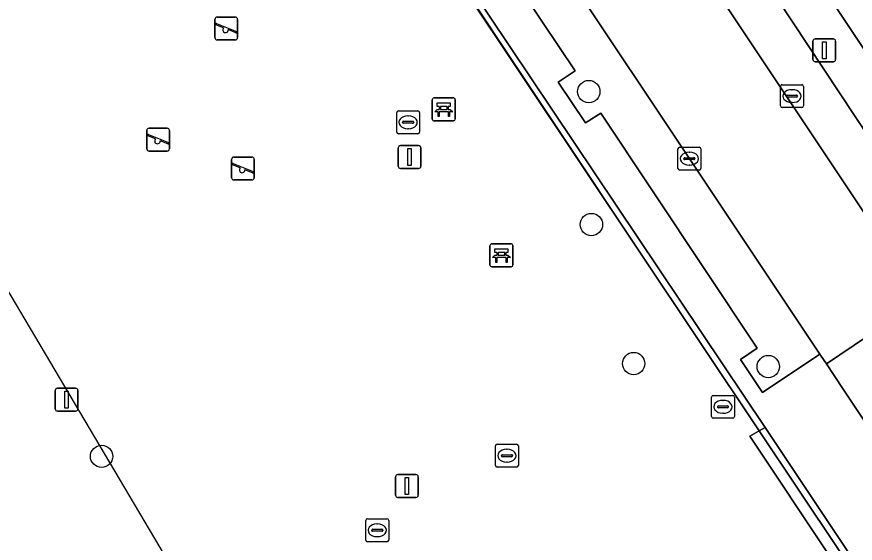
# Model space of a CAD drawing. Extents: x 158352 to 159489, y 383828 to 384603.
# Drawn here: x 158691.58 to 158728.21, y 384185.09 to 384208.09 of the extents above; entities that cross this region are included whole.
import ezdxf

# ---------------------------------------------------------------- set-up
doc = ezdxf.new("R2010")
doc.units = 0
for name, color, linetype in [('IMGEO_Bank', 7, 'Continuous'), ('IMGEO_Boom', 7, 'Continuous'), ('IMGEO_Erf', 7, 'Continuous'), ('IMGEO_Groenvoorziening', 7, 'Continuous'), ('IMGEO_Hek', 7, 'Continuous'), ('IMGEO_Kolk', 7, 'Continuous'), ('IMGEO_Lichtmast', 7, 'Continuous'), ('IMGEO_Pand_vergunning_verleend', 7, 'Continuous'), ('IMGEO_Parkeervlak_open', 7, 'Continuous'), ('IMGEO_Rijbaan_lokaal_open', 7, 'Continuous'), ('IMGEO_Speelvoorziening', 7, 'Continuous'), ('IMGEO_Voetpad_open', 7, 'Continuous')]:
    doc.layers.add(name, color=color, linetype=linetype)

msp = doc.modelspace()

# ---------------------------------------------------------------- linework, layer by layer
at = {"layer": 'IMGEO_Bank'}
for p, q in [((158709.733, 384203.62), (158709.733, 384204.461)), ((158709.733, 384204.461), (158709.733, 384203.62)), ((158709.808, 384204.545), (158710.649, 384204.545)), ((158710.649, 384204.545), (158709.808, 384204.545)), ((158710.733, 384204.47), (158710.733, 384203.629)), ((158710.733, 384203.629), (158710.733, 384204.47)), ((158710.43, 384203.943), (158710.037, 384203.943)), ((158710.042, 384204.051), (158710.042, 384204.157)), ((158710.086, 384204.157), (158710.086, 384204.051)), ((158710.374, 384204.163), (158710.092, 384204.163)), ((158710.092, 384204.045), (158710.374, 384204.045)), ((158710.38, 384204.051), (158710.38, 384204.157)), ((158710.424, 384204.157), (158710.424, 384204.051)), ((158710.658, 384203.545), (158709.817, 384203.545)), ((158709.817, 384203.545), (158710.658, 384203.545)), ((158712.252, 384197.244), (158712.252, 384198.085)), ((158712.252, 384198.085), (158712.252, 384197.244)), ((158712.327, 384198.169), (158713.168, 384198.169)), ((158713.168, 384198.169), (158712.327, 384198.169)), ((158713.252, 384198.094), (158713.252, 384197.253)), ((158713.252, 384197.253), (158713.252, 384198.094)), ((158712.561, 384197.675), (158712.561, 384197.781)), ((158712.605, 384197.781), (158712.605, 384197.675)), ((158712.893, 384197.787), (158712.611, 384197.787)), ((158712.899, 384197.675), (158712.899, 384197.781)), ((158712.943, 384197.781), (158712.943, 384197.675)), ((158712.949, 384197.567), (158712.556, 384197.567)), ((158712.611, 384197.669), (158712.893, 384197.669)), ((158713.177, 384197.169), (158712.336, 384197.169)), ((158712.336, 384197.169), (158713.177, 384197.169))]:
    msp.add_line(p, q, dxfattribs=at)
for points in [[(158710.036, 384204.163), (158709.95, 384204.163), (158709.95, 384204.324), (158710.513, 384204.324), (158710.513, 384204.163), (158710.43, 384204.163)], [(158709.98, 384203.943), (158709.838, 384203.943), (158709.95, 384204.045), (158710.036, 384204.045)], [(158710.43, 384204.045), (158710.513, 384204.045), (158710.625, 384203.943), (158710.486, 384203.943)], [(158710.03, 384203.936), (158710.03, 384203.729), (158709.987, 384203.729), (158709.987, 384203.936)], [(158710.48, 384203.936), (158710.48, 384203.729), (158710.436, 384203.729), (158710.436, 384203.936)], [(158712.555, 384197.787), (158712.469, 384197.787), (158712.469, 384197.948), (158713.032, 384197.948), (158713.032, 384197.787), (158712.949, 384197.787)], [(158712.499, 384197.567), (158712.357, 384197.567), (158712.469, 384197.669), (158712.555, 384197.669)], [(158712.549, 384197.56), (158712.549, 384197.353), (158712.506, 384197.353), (158712.506, 384197.56)], [(158712.949, 384197.669), (158713.032, 384197.669), (158713.144, 384197.567), (158713.005, 384197.567)], [(158712.999, 384197.56), (158712.999, 384197.353), (158712.955, 384197.353), (158712.955, 384197.56)]]:
    msp.add_lwpolyline(points, dxfattribs=at)
for centre, radius, start, end in [((158709.811, 384204.467), 0.0779, 92.4484, 184.2845), ((158709.811, 384204.467), 0.0779, 92.4484, 184.2845), ((158710.655, 384204.467), 0.0779, 2.4484, 94.2845), ((158710.655, 384204.467), 0.0779, 2.4484, 94.2845), ((158709.98, 384203.936), 0.00671, 2.8957, 87.1043), ((158710.037, 384203.936), 0.00671, 92.8957, 177.1043), ((158710.035, 384204.156), 0.00671, 2.8957, 87.1043), ((158710.035, 384204.052), 0.00671, 272.8957, 357.1043), ((158710.092, 384204.156), 0.00671, 92.8957, 177.1043), ((158710.092, 384204.052), 0.00671, 182.8957, 267.1043), ((158710.374, 384204.156), 0.00671, 2.8957, 87.1043), ((158710.374, 384204.052), 0.00671, 272.8957, 357.1043), ((158710.431, 384204.156), 0.00671, 92.8957, 177.1043), ((158710.431, 384204.052), 0.00671, 182.8957, 267.1043), ((158710.429, 384203.936), 0.00671, 2.8957, 87.1043), ((158710.486, 384203.936), 0.00671, 92.8957, 177.1043), ((158709.811, 384203.623), 0.0779, 182.4484, 274.2845), ((158709.811, 384203.623), 0.0779, 182.4484, 274.2845), ((158710.655, 384203.623), 0.0779, 272.4484, 4.2845), ((158710.655, 384203.623), 0.0779, 272.4484, 4.2845), ((158712.33, 384198.091), 0.0779, 92.4484, 184.2845), ((158712.33, 384198.091), 0.0779, 92.4484, 184.2845), ((158713.174, 384198.091), 0.0779, 2.4484, 94.2845), ((158713.174, 384198.091), 0.0779, 2.4484, 94.2845), ((158712.554, 384197.78), 0.00671, 2.8957, 87.1043), ((158712.611, 384197.78), 0.00671, 92.8957, 177.1043), ((158712.893, 384197.78), 0.00671, 2.8957, 87.1043), ((158712.95, 384197.78), 0.00671, 92.8957, 177.1043), ((158712.499, 384197.56), 0.00671, 2.8957, 87.1043), ((158712.556, 384197.56), 0.00671, 92.8957, 177.1043), ((158712.554, 384197.676), 0.00671, 272.8957, 357.1043), ((158712.611, 384197.676), 0.00671, 182.8957, 267.1043), ((158712.893, 384197.676), 0.00671, 272.8957, 357.1043), ((158712.95, 384197.676), 0.00671, 182.8957, 267.1043), ((158712.948, 384197.56), 0.00671, 2.8957, 87.1043), ((158713.005, 384197.56), 0.00671, 92.8957, 177.1043), ((158712.33, 384197.247), 0.0779, 182.4484, 274.2845), ((158712.33, 384197.247), 0.0779, 182.4484, 274.2845), ((158713.174, 384197.247), 0.0779, 272.4484, 4.2845), ((158713.174, 384197.247), 0.0779, 272.4484, 4.2845)]:
    msp.add_arc(centre, radius, start, end, dxfattribs=at)
at = {"layer": 'IMGEO_Boom'}
for centre in [(158716.572, 384204.819), (158716.685, 384199.013), (158718.533, 384192.938), (158724.415, 384192.807), (158695.283, 384188.887)]:
    msp.add_circle(centre, 0.489, dxfattribs=at)
at = {"layer": 'IMGEO_Erf'}
for points in [[(158661.89, 384306.702), (158737.694, 384193.032), (158753.032, 384203.26), (158750.922, 384206.438), (158752.505, 384207.489), (158751.552, 384208.904), (158749.972, 384207.85), (158747.497, 384211.561)], [(158732.078, 384163.004), (158734.56, 384164.453), (158730.926, 384170.674), (158730.313, 384171.723), (158730.24, 384171.849), (158734.136, 384174.169), (158730.72, 384179.098), (158723.614, 384189.764), (158724.023, 384190.002), (158700.665, 384224.966)]]:
    msp.add_lwpolyline(points, dxfattribs=at)
at = {"layer": 'IMGEO_Groenvoorziening'}
for points in [[(158693.511, 384243.056), (158691.775, 384241.901), (158694.752, 384237.393), (158696.43, 384234.906), (158700.781, 384228.42), (158702.247, 384226.201), (158715.978, 384205.729), (158715.231, 384205.228), (158716.422, 384203.452), (158717.101, 384203.875), (158723.935, 384193.618), (158723.203, 384193.119), (158724.158, 384191.674), (158726.672, 384193.344)], [(158734.468, 384174.367), (158740.785, 384164.877), (158709.334, 384146.504), (158709.408, 384146.369), (158741.091, 384164.958), (158724.283, 384190.153), (158724.023, 384190.002)], [(158724.023, 384190.002), (158723.614, 384189.764), (158730.72, 384179.098), (158734.136, 384174.169), (158734.468, 384174.367)]]:
    msp.add_lwpolyline(points, close=True, dxfattribs=at)
msp.add_lwpolyline([(158659.403, 384197.494), (158700.665, 384224.966), (158724.023, 384190.002), (158724.283, 384190.153), (158690.826, 384240.042), (158682.768, 384234.817), (158681.704, 384236.427), (158678.422, 384234.256), (158680.124, 384231.712), (158670.95, 384225.653), (158669.278, 384228.209), (158662.635, 384223.815)], dxfattribs=at)
at = {"layer": 'IMGEO_Hek'}
for points in [[(158724.023, 384190.002), (158700.672, 384225.071), (158659.322, 384197.451), (158673.747, 384175.754), (158679.943, 384166.567)], [(158734.468, 384174.367), (158724.023, 384190.002)]]:
    msp.add_lwpolyline(points, dxfattribs=at)
at = {"layer": 'IMGEO_Kolk'}
for p, q in [((158724.95, 384204.197), (158724.95, 384205.049)), ((158725.025, 384205.123), (158725.877, 384205.123)), ((158725.951, 384205.049), (158725.951, 384204.197)), ((158725.438, 384204.903), (158725.463, 384204.903)), ((158725.209, 384204.617), (158725.209, 384204.629)), ((158725.647, 384204.58), (158725.249, 384204.58)), ((158725.252, 384204.666), (158725.65, 384204.666)), ((158725.461, 384204.343), (158725.436, 384204.343)), ((158725.693, 384204.629), (158725.693, 384204.617)), ((158708.252, 384203.979), (158709.104, 384203.979)), ((158725.877, 384204.123), (158725.025, 384204.123)), ((158708.177, 384203.053), (158708.177, 384203.905)), ((158708.665, 384203.759), (158708.69, 384203.759)), ((158709.178, 384203.905), (158709.178, 384203.053)), ((158708.436, 384203.473), (158708.436, 384203.485)), ((158708.874, 384203.436), (158708.476, 384203.436)), ((158708.479, 384203.522), (158708.877, 384203.522)), ((158708.92, 384203.485), (158708.92, 384203.473)), ((158709.104, 384202.979), (158708.252, 384202.979)), ((158708.688, 384203.199), (158708.663, 384203.199)), ((158720.469, 384201.465), (158720.469, 384202.317)), ((158720.544, 384202.391), (158721.396, 384202.391)), ((158720.957, 384202.171), (158720.982, 384202.171)), ((158721.47, 384202.317), (158721.47, 384201.465)), ((158720.728, 384201.885), (158720.728, 384201.897)), ((158721.166, 384201.848), (158720.768, 384201.848)), ((158720.771, 384201.934), (158721.169, 384201.934)), ((158721.212, 384201.897), (158721.212, 384201.885)), ((158721.396, 384201.391), (158720.544, 384201.391)), ((158720.98, 384201.611), (158720.955, 384201.611)), ((158722.009, 384191.55), (158722.861, 384191.55)), ((158721.934, 384190.624), (158721.934, 384191.476)), ((158722.422, 384191.33), (158722.447, 384191.33)), ((158722.935, 384191.476), (158722.935, 384190.624)), ((158722.193, 384191.044), (158722.193, 384191.056)), ((158722.631, 384191.007), (158722.233, 384191.007)), ((158722.236, 384191.093), (158722.634, 384191.093)), ((158722.445, 384190.77), (158722.42, 384190.77)), ((158722.677, 384191.056), (158722.677, 384191.044)), ((158722.861, 384190.55), (158722.009, 384190.55)), ((158712.492, 384188.489), (158712.492, 384189.341)), ((158712.567, 384189.415), (158713.419, 384189.415)), ((158713.493, 384189.341), (158713.493, 384188.489)), ((158712.751, 384188.909), (158712.751, 384188.921)), ((158712.794, 384188.958), (158713.192, 384188.958)), ((158712.98, 384189.195), (158713.005, 384189.195)), ((158713.235, 384188.921), (158713.235, 384188.909)), ((158713.189, 384188.872), (158712.791, 384188.872)), ((158713.003, 384188.635), (158712.978, 384188.635)), ((158713.419, 384188.415), (158712.567, 384188.415)), ((158706.826, 384185.232), (158706.826, 384186.084)), ((158706.901, 384186.158), (158707.753, 384186.158)), ((158707.827, 384186.084), (158707.827, 384185.232)), ((158707.085, 384185.652), (158707.085, 384185.664)), ((158707.128, 384185.701), (158707.526, 384185.701)), ((158707.314, 384185.938), (158707.339, 384185.938)), ((158707.569, 384185.664), (158707.569, 384185.652)), ((158707.523, 384185.615), (158707.125, 384185.615)), ((158707.337, 384185.378), (158707.312, 384185.378)), ((158707.753, 384185.158), (158706.901, 384185.158))]:
    msp.add_line(p, q, dxfattribs=at)
for points in [[(158724.95, 384204.197), (158724.95, 384205.049)], [(158725.025, 384205.123), (158725.877, 384205.123)], [(158725.951, 384205.049), (158725.951, 384204.197)], [(158708.252, 384203.979), (158709.104, 384203.979)], [(158725.877, 384204.123), (158725.025, 384204.123)], [(158708.177, 384203.053), (158708.177, 384203.905)], [(158709.178, 384203.905), (158709.178, 384203.053)], [(158709.104, 384202.979), (158708.252, 384202.979)], [(158720.469, 384201.465), (158720.469, 384202.317)], [(158720.544, 384202.391), (158721.396, 384202.391)], [(158721.47, 384202.317), (158721.47, 384201.465)], [(158721.396, 384201.391), (158720.544, 384201.391)], [(158722.009, 384191.55), (158722.861, 384191.55)], [(158721.934, 384190.624), (158721.934, 384191.476)], [(158722.935, 384191.476), (158722.935, 384190.624)], [(158722.861, 384190.55), (158722.009, 384190.55)], [(158712.492, 384188.489), (158712.492, 384189.341)], [(158712.567, 384189.415), (158713.419, 384189.415)], [(158713.493, 384189.341), (158713.493, 384188.489)], [(158713.419, 384188.415), (158712.567, 384188.415)], [(158706.826, 384185.232), (158706.826, 384186.084)], [(158706.901, 384186.158), (158707.753, 384186.158)], [(158707.827, 384186.084), (158707.827, 384185.232)], [(158707.753, 384185.158), (158706.901, 384185.158)]]:
    msp.add_lwpolyline(points, dxfattribs=at)
for centre, radius, start, end in [((158725.027, 384205.047), 0.0765, 91.552, 178.448), ((158725.027, 384205.047), 0.0765, 91.552, 178.448), ((158725.875, 384205.047), 0.0765, 1.552, 88.448), ((158725.875, 384205.047), 0.0765, 1.552, 88.448), ((158725.249, 384204.626), 0.0403, 85.8775, 175.7526), ((158725.246, 384204.616), 0.0366, 178.938, 274.7102), ((158725.65, 384204.623), 0.043, 264.8664, 352.4533), ((158725.654, 384204.628), 0.0386, 1.7309, 96.639), ((158708.254, 384203.903), 0.0765, 91.552, 178.448), ((158708.254, 384203.903), 0.0765, 91.552, 178.448), ((158709.102, 384203.903), 0.0765, 1.552, 88.448), ((158709.102, 384203.903), 0.0765, 1.552, 88.448), ((158725.027, 384204.199), 0.0765, 181.552, 268.448), ((158725.027, 384204.199), 0.0765, 181.552, 268.448), ((158725.875, 384204.199), 0.0765, 271.552, 358.448), ((158725.875, 384204.199), 0.0765, 271.552, 358.448), ((158708.476, 384203.482), 0.0403, 85.8775, 175.7526), ((158708.473, 384203.472), 0.0366, 178.938, 274.7102), ((158708.877, 384203.479), 0.043, 264.8664, 352.4533), ((158708.881, 384203.484), 0.0386, 1.7309, 96.639), ((158708.254, 384203.055), 0.0765, 181.552, 268.448), ((158708.254, 384203.055), 0.0765, 181.552, 268.448), ((158709.102, 384203.055), 0.0765, 271.552, 358.448), ((158709.102, 384203.055), 0.0765, 271.552, 358.448), ((158720.546, 384202.315), 0.0765, 91.552, 178.448), ((158720.546, 384202.315), 0.0765, 91.552, 178.448), ((158721.394, 384202.315), 0.0765, 1.552, 88.448), ((158721.394, 384202.315), 0.0765, 1.552, 88.448), ((158720.768, 384201.894), 0.0403, 85.8775, 175.7526), ((158720.765, 384201.884), 0.0366, 178.938, 274.7102), ((158721.169, 384201.891), 0.043, 264.8664, 352.4533), ((158721.173, 384201.896), 0.0386, 1.7309, 96.639), ((158720.546, 384201.467), 0.0765, 181.552, 268.448), ((158720.546, 384201.467), 0.0765, 181.552, 268.448), ((158721.394, 384201.467), 0.0765, 271.552, 358.448), ((158721.394, 384201.467), 0.0765, 271.552, 358.448), ((158722.011, 384191.474), 0.0765, 91.552, 178.448), ((158722.011, 384191.474), 0.0765, 91.552, 178.448), ((158722.859, 384191.474), 0.0765, 1.552, 88.448), ((158722.859, 384191.474), 0.0765, 1.552, 88.448), ((158722.233, 384191.053), 0.0403, 85.8775, 175.7526), ((158722.23, 384191.043), 0.0366, 178.938, 274.7102), ((158722.634, 384191.05), 0.043, 264.8664, 352.4533), ((158722.638, 384191.055), 0.0386, 1.7309, 96.639), ((158722.011, 384190.626), 0.0765, 181.552, 268.448), ((158722.011, 384190.626), 0.0765, 181.552, 268.448), ((158722.859, 384190.626), 0.0765, 271.552, 358.448), ((158722.859, 384190.626), 0.0765, 271.552, 358.448), ((158712.569, 384189.339), 0.0765, 91.552, 178.448), ((158712.569, 384189.339), 0.0765, 91.552, 178.448), ((158713.417, 384189.339), 0.0765, 1.552, 88.448), ((158713.417, 384189.339), 0.0765, 1.552, 88.448), ((158712.791, 384188.918), 0.0403, 85.8775, 175.7526), ((158713.196, 384188.92), 0.0386, 1.7309, 96.639), ((158712.788, 384188.908), 0.0366, 178.938, 274.7102), ((158713.192, 384188.915), 0.043, 264.8664, 352.4533), ((158712.569, 384188.491), 0.0765, 181.552, 268.448), ((158712.569, 384188.491), 0.0765, 181.552, 268.448), ((158713.417, 384188.491), 0.0765, 271.552, 358.448), ((158713.417, 384188.491), 0.0765, 271.552, 358.448), ((158706.903, 384186.082), 0.0765, 91.552, 178.448), ((158706.903, 384186.082), 0.0765, 91.552, 178.448), ((158707.751, 384186.082), 0.0765, 1.552, 88.448), ((158707.751, 384186.082), 0.0765, 1.552, 88.448), ((158707.125, 384185.661), 0.0403, 85.8775, 175.7526), ((158707.122, 384185.651), 0.0366, 178.938, 274.7102), ((158707.526, 384185.658), 0.043, 264.8664, 352.4533), ((158707.53, 384185.663), 0.0386, 1.7309, 96.639), ((158706.903, 384185.234), 0.0765, 181.552, 268.448), ((158706.903, 384185.234), 0.0765, 181.552, 268.448), ((158707.751, 384185.234), 0.0765, 271.552, 358.448), ((158707.751, 384185.234), 0.0765, 271.552, 358.448)]:
    msp.add_arc(centre, radius, start, end, dxfattribs=at)
for centre, major_axis, ratio, start_param, end_param in [((158725.437, 384204.623), (-0.387, 0.002), 0.722429, 4.712389, 7.853982), ((158725.462, 384204.623), (-0.39, 0.002), 0.717154, 1.570796, 4.712389), ((158708.664, 384203.479), (-0.387, 0.002), 0.722429, 4.712389, 7.853982), ((158708.689, 384203.479), (-0.39, 0.002), 0.717154, 1.570796, 4.712389), ((158720.956, 384201.891), (-0.387, 0.002), 0.722429, 4.712389, 7.853982), ((158720.981, 384201.891), (-0.39, 0.002), 0.717154, 1.570796, 4.712389), ((158722.421, 384191.05), (-0.387, 0.002), 0.722429, 4.712389, 7.853982), ((158722.446, 384191.05), (-0.39, 0.002), 0.717154, 1.570796, 4.712389), ((158712.979, 384188.915), (-0.387, 0.002), 0.722429, 4.712389, 7.853982), ((158713.004, 384188.915), (-0.39, 0.002), 0.717154, 1.570796, 4.712389), ((158707.313, 384185.658), (-0.387, 0.002), 0.722429, 4.712389, 7.853982), ((158707.338, 384185.658), (-0.39, 0.002), 0.717154, 1.570796, 4.712389)]:
    msp.add_ellipse(centre, major_axis=major_axis, ratio=ratio, start_param=start_param, end_param=end_param, dxfattribs=at)
at = {"layer": 'IMGEO_Lichtmast'}
for p, q in [((158726.369, 384206.224), (158726.369, 384207.024)), ((158726.369, 384207.024), (158726.369, 384206.224)), ((158726.469, 384207.124), (158727.259, 384207.124)), ((158727.259, 384207.124), (158726.469, 384207.124)), ((158727.359, 384207.024), (158727.359, 384206.224)), ((158727.359, 384206.224), (158727.359, 384207.024)), ((158727.259, 384206.124), (158726.469, 384206.124)), ((158726.469, 384206.124), (158727.259, 384206.124)), ((158708.245, 384201.561), (158708.245, 384202.361)), ((158708.245, 384202.361), (158708.245, 384201.561)), ((158708.345, 384202.461), (158709.135, 384202.461)), ((158709.135, 384202.461), (158708.345, 384202.461)), ((158709.235, 384202.361), (158709.235, 384201.561)), ((158709.235, 384201.561), (158709.235, 384202.361)), ((158709.135, 384201.461), (158708.345, 384201.461)), ((158708.345, 384201.461), (158709.135, 384201.461)), ((158693.357, 384191.862), (158694.147, 384191.862)), ((158694.147, 384191.862), (158693.357, 384191.862)), ((158693.257, 384190.962), (158693.257, 384191.762)), ((158693.257, 384191.762), (158693.257, 384190.962)), ((158694.247, 384191.762), (158694.247, 384190.962)), ((158694.247, 384190.962), (158694.247, 384191.762)), ((158694.147, 384190.862), (158693.357, 384190.862)), ((158693.357, 384190.862), (158694.147, 384190.862)), ((158708.127, 384187.193), (158708.127, 384187.993)), ((158708.127, 384187.993), (158708.127, 384187.193)), ((158708.227, 384188.093), (158709.017, 384188.093)), ((158709.017, 384188.093), (158708.227, 384188.093)), ((158709.117, 384187.993), (158709.117, 384187.193)), ((158709.117, 384187.193), (158709.117, 384187.993)), ((158709.017, 384187.093), (158708.227, 384187.093)), ((158708.227, 384187.093), (158709.017, 384187.093))]:
    msp.add_line(p, q, dxfattribs=at)
for points in [[(158726.789, 384206.999), (158726.939, 384206.999), (158726.939, 384206.249), (158726.789, 384206.249), (158726.789, 384206.999)], [(158708.665, 384202.336), (158708.815, 384202.336), (158708.815, 384201.586), (158708.665, 384201.586), (158708.665, 384202.336)], [(158693.677, 384191.737), (158693.827, 384191.737), (158693.827, 384190.987), (158693.677, 384190.987), (158693.677, 384191.737)], [(158708.547, 384187.968), (158708.697, 384187.968), (158708.697, 384187.218), (158708.547, 384187.218), (158708.547, 384187.968)]]:
    msp.add_lwpolyline(points, dxfattribs=at)
for centre, start, end in [((158726.469, 384207.024), 90, 180), ((158726.469, 384207.024), 90, 180), ((158727.259, 384207.024), 0, 90), ((158727.259, 384207.024), 360, 90), ((158726.469, 384206.224), 180, 270), ((158726.469, 384206.224), 180, 270), ((158727.259, 384206.224), 270, 0), ((158727.259, 384206.224), 270, 0), ((158708.345, 384202.361), 90, 180), ((158708.345, 384202.361), 90, 180), ((158709.135, 384202.361), 0, 90), ((158709.135, 384202.361), 360, 90), ((158708.345, 384201.561), 180, 270), ((158708.345, 384201.561), 180, 270), ((158709.135, 384201.561), 270, 0), ((158709.135, 384201.561), 270, 0), ((158693.357, 384191.762), 90, 180), ((158693.357, 384191.762), 90, 180), ((158694.147, 384191.762), 0, 90), ((158694.147, 384191.762), 360, 90), ((158693.357, 384190.962), 180, 270), ((158693.357, 384190.962), 180, 270), ((158694.147, 384190.962), 270, 0), ((158694.147, 384190.962), 270, 0), ((158708.227, 384187.993), 90, 180), ((158708.227, 384187.993), 90, 180), ((158709.017, 384187.993), 0, 90), ((158709.017, 384187.993), 360, 90), ((158708.227, 384187.193), 180, 270), ((158708.227, 384187.193), 180, 270), ((158709.017, 384187.193), 270, 0), ((158709.017, 384187.193), 270, 0)]:
    msp.add_arc(centre, 0.1, start, end, dxfattribs=at)
at = {"layer": 'IMGEO_Pand_vergunning_verleend'}
msp.add_lwpolyline([(158663.73, 384199.45), (158670.25, 384203.312), (158671.756, 384200.771), (158684.094, 384208.079), (158699.326, 384182.365), (158688.816, 384176.139), (158691.734, 384171.213), (158689.137, 384169.675), (158686.219, 384174.601), (158680.468, 384171.194)], close=True, dxfattribs=at)
at = {"layer": 'IMGEO_Parkeervlak_open'}
for points in [[(158731.078, 384196.607), (158732.384, 384197.474), (158729.586, 384201.665), (158723.424, 384210.977), (158701.545, 384243.711)], [(158699.65, 384242.943), (158727.586, 384201.054), (158730.963, 384195.982)]]:
    msp.add_lwpolyline(points, dxfattribs=at)
at = {"layer": 'IMGEO_Rijbaan_lokaal_open'}
for points in [[(158699.65, 384242.943), (158697.726, 384245.831), (158693.511, 384243.056), (158726.672, 384193.344), (158726.698, 384193.304), (158726.954, 384192.921), (158731.127, 384195.741), (158730.963, 384195.982), (158727.586, 384201.054)], [(158731.127, 384195.741), (158726.954, 384192.921), (158727.659, 384191.863), (158730.422, 384187.719), (158731.514, 384186.085), (158735.708, 384188.905)]]:
    msp.add_lwpolyline(points, close=True, dxfattribs=at)
at = {"layer": 'IMGEO_Speelvoorziening'}
for p, q in [((158700.232, 384207.177), (158700.232, 384207.977)), ((158700.232, 384207.977), (158700.232, 384207.177)), ((158700.332, 384208.077), (158701.122, 384208.077)), ((158701.122, 384208.077), (158700.332, 384208.077)), ((158701.222, 384207.977), (158701.222, 384207.177)), ((158701.222, 384207.177), (158701.222, 384207.977)), ((158700.615, 384207.605), (158700.276, 384207.742)), ((158700.301, 384207.802), (158701.177, 384207.449)), ((158701.153, 384207.389), (158700.813, 384207.526)), ((158701.122, 384207.077), (158700.332, 384207.077)), ((158700.332, 384207.077), (158701.122, 384207.077)), ((158697.358, 384203.223), (158698.148, 384203.223)), ((158698.148, 384203.223), (158697.358, 384203.223)), ((158697.258, 384202.323), (158697.258, 384203.123)), ((158697.258, 384203.123), (158697.258, 384202.323)), ((158697.641, 384202.751), (158697.302, 384202.888)), ((158697.327, 384202.948), (158698.203, 384202.595)), ((158698.248, 384203.123), (158698.248, 384202.323)), ((158698.248, 384202.323), (158698.248, 384203.123)), ((158698.179, 384202.535), (158697.839, 384202.672)), ((158698.148, 384202.223), (158697.358, 384202.223)), ((158697.358, 384202.223), (158698.148, 384202.223)), ((158700.96, 384201.06), (158700.96, 384201.86)), ((158700.96, 384201.86), (158700.96, 384201.06)), ((158701.06, 384201.96), (158701.85, 384201.96)), ((158701.85, 384201.96), (158701.06, 384201.96)), ((158701.95, 384201.86), (158701.95, 384201.06)), ((158701.95, 384201.06), (158701.95, 384201.86)), ((158701.343, 384201.488), (158701.004, 384201.625)), ((158701.029, 384201.685), (158701.905, 384201.332)), ((158701.881, 384201.272), (158701.541, 384201.409)), ((158701.85, 384200.96), (158701.06, 384200.96)), ((158701.06, 384200.96), (158701.85, 384200.96))]:
    msp.add_line(p, q, dxfattribs=at)
for centre, radius, start, end in [((158700.332, 384207.977), 0.1, 90, 180), ((158700.332, 384207.977), 0.1, 90, 180), ((158701.122, 384207.977), 0.1, 0, 90), ((158701.122, 384207.977), 0.1, 360, 90), ((158700.289, 384207.772), 0.0327, 68.078, 248.078), ((158700.694, 384207.515), 0.12, 130.9928, 5.1632), ((158701.165, 384207.419), 0.0327, 248.078, 68.078), ((158700.332, 384207.177), 0.1, 180, 270), ((158700.332, 384207.177), 0.1, 180, 270), ((158701.122, 384207.177), 0.1, 270, 0), ((158701.122, 384207.177), 0.1, 270, 0), ((158697.358, 384203.123), 0.1, 90, 180), ((158697.358, 384203.123), 0.1, 90, 180), ((158698.148, 384203.123), 0.1, 0, 90), ((158698.148, 384203.123), 0.1, 360, 90), ((158697.315, 384202.918), 0.0327, 68.078, 248.078), ((158697.72, 384202.661), 0.12, 130.9928, 5.1632), ((158698.191, 384202.565), 0.0327, 248.078, 68.078), ((158697.358, 384202.323), 0.1, 180, 270), ((158697.358, 384202.323), 0.1, 180, 270), ((158698.148, 384202.323), 0.1, 270, 0), ((158698.148, 384202.323), 0.1, 270, 0), ((158701.06, 384201.86), 0.1, 90, 180), ((158701.06, 384201.86), 0.1, 90, 180), ((158701.85, 384201.86), 0.1, 0, 90), ((158701.85, 384201.86), 0.1, 360, 90), ((158701.017, 384201.655), 0.0327, 68.078, 248.078), ((158701.422, 384201.398), 0.12, 130.9928, 5.1632), ((158701.06, 384201.06), 0.1, 180, 270), ((158701.06, 384201.06), 0.1, 180, 270), ((158701.85, 384201.06), 0.1, 270, 0), ((158701.85, 384201.06), 0.1, 270, 0), ((158701.893, 384201.302), 0.0327, 248.078, 68.078)]:
    msp.add_arc(centre, radius, start, end, dxfattribs=at)
at = {"layer": 'IMGEO_Voetpad_open'}
for points in [[(158751.279, 384168.67), (158752.1, 384171.43), (158738.549, 384191.749), (158737.694, 384193.032), (158661.89, 384306.702)], [(158700.214, 384242.829), (158701.545, 384243.711), (158723.424, 384210.977), (158729.586, 384201.665), (158732.384, 384197.474), (158731.078, 384196.607)], [(158690.826, 384240.042), (158724.283, 384190.153), (158741.091, 384164.958), (158743.744, 384163.971)], [(158731.514, 384186.085), (158730.422, 384187.719), (158727.659, 384191.863), (158726.954, 384192.921), (158726.698, 384193.304), (158726.672, 384193.344), (158724.158, 384191.674), (158723.203, 384193.119), (158723.935, 384193.618), (158717.101, 384203.875), (158716.422, 384203.452), (158715.231, 384205.228), (158715.978, 384205.729), (158702.247, 384226.201)]]:
    msp.add_lwpolyline(points, dxfattribs=at)

doc.saveas('drawing.dxf')
